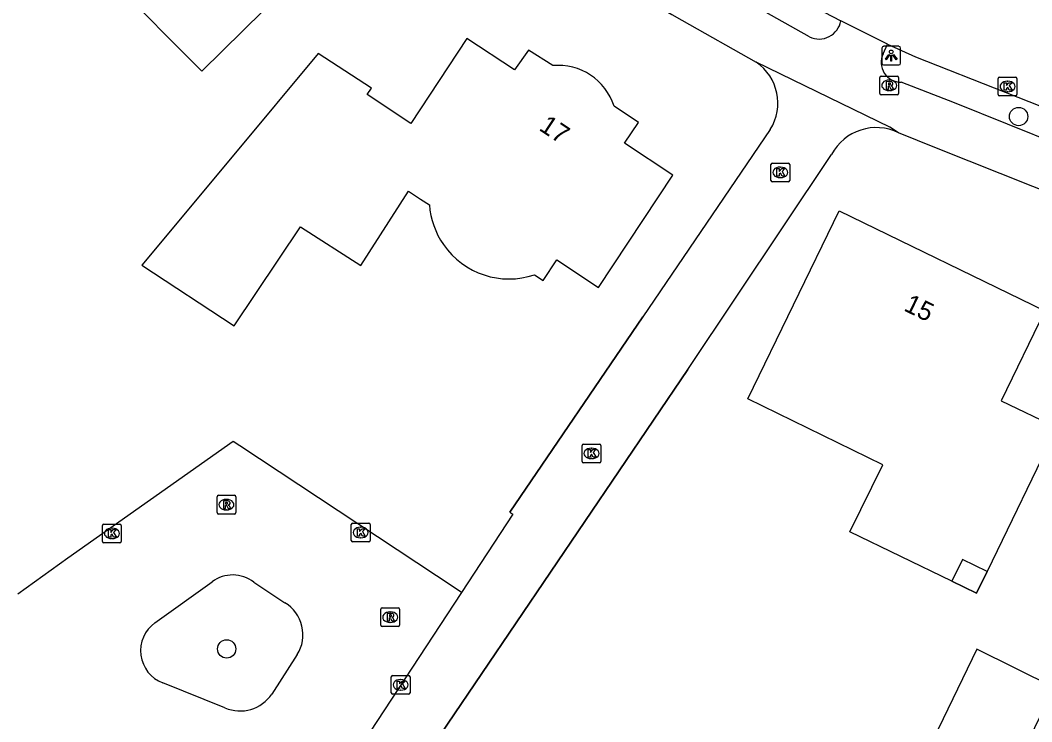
# Model space of a CAD drawing. Extents: x 157321 to 158827, y 386650 to 388532.
# Drawn here: x 158322.5 to 158376.5, y 387291.4 to 387328.9 of the extents above; entities that cross this region are included whole.
import ezdxf

# ---------------------------------------------------------------- set-up
doc = ezdxf.new("R2010")
doc.units = 0
for name, color, linetype in [('IMGEO_Boom', 7, 'Continuous'), ('IMGEO_Kolk', 7, 'Continuous'), ('IMGEO_Lichtpunt', 7, 'Continuous'), ('IMGEO_Muur', 7, 'Continuous'), ('IMGEO_Pand', 7, 'Continuous'), ('IMGEO_Pand_nummerreeks', 7, 'Continuous'), ('IMGEO_Pand_overbouw', 7, 'Continuous'), ('IMGEO_Rijbaan_lokaal_gesloten', 7, 'Continuous'), ('IMGEO_Rioolput', 7, 'Continuous'), ('IMGEO_Voetpad_open', 7, 'Continuous')]:
    doc.layers.add(name, color=color, linetype=linetype)

msp = doc.modelspace()

# ---------------------------------------------------------------- linework, layer by layer
at = {"layer": 'IMGEO_Boom'}
for centre in [(158375.792, 387323.709), (158333.553, 387295.288)]:
    msp.add_circle(centre, 0.489, dxfattribs=at)
at = {"layer": 'IMGEO_Kolk'}
for p, q in [((158374.704, 387324.886), (158374.704, 387325.738)), ((158374.779, 387325.812), (158375.631, 387325.812)), ((158375.192, 387325.592), (158375.217, 387325.592)), ((158375.705, 387325.738), (158375.705, 387324.886)), ((158375.215, 387325.032), (158375.19, 387325.032)), ((158375.631, 387324.812), (158374.779, 387324.812)), ((158362.585, 387320.301), (158362.585, 387321.153)), ((158362.66, 387321.227), (158363.512, 387321.227)), ((158363.586, 387321.153), (158363.586, 387320.301)), ((158363.073, 387321.007), (158363.098, 387321.007)), ((158363.512, 387320.227), (158362.66, 387320.227)), ((158363.096, 387320.447), (158363.071, 387320.447)), ((158352.512, 387305.299), (158352.512, 387306.151)), ((158352.587, 387306.225), (158353.439, 387306.225)), ((158353, 387306.005), (158353.025, 387306.005)), ((158353.513, 387306.151), (158353.513, 387305.299)), ((158353.023, 387305.445), (158352.998, 387305.445)), ((158353.439, 387305.225), (158352.587, 387305.225)), ((158326.932, 387301.029), (158326.932, 387301.881)), ((158327.007, 387301.955), (158327.859, 387301.955)), ((158327.42, 387301.735), (158327.445, 387301.735)), ((158327.933, 387301.881), (158327.933, 387301.029)), ((158340.202, 387301.078), (158340.202, 387301.93)), ((158340.277, 387302.004), (158341.129, 387302.004)), ((158340.69, 387301.784), (158340.715, 387301.784)), ((158341.203, 387301.93), (158341.203, 387301.078)), ((158327.443, 387301.175), (158327.418, 387301.175)), ((158340.713, 387301.224), (158340.688, 387301.224)), ((158327.859, 387300.955), (158327.007, 387300.955)), ((158341.129, 387301.004), (158340.277, 387301.004)), ((158342.333, 387292.943), (158342.333, 387293.795)), ((158342.408, 387293.869), (158343.26, 387293.869)), ((158342.821, 387293.649), (158342.846, 387293.649)), ((158343.334, 387293.795), (158343.334, 387292.943)), ((158342.844, 387293.089), (158342.819, 387293.089)), ((158343.26, 387292.869), (158342.408, 387292.869))]:
    msp.add_line(p, q, dxfattribs=at)
for points in [[(158374.704, 387324.886), (158374.704, 387325.738)], [(158374.779, 387325.812), (158375.631, 387325.812)], [(158375.025, 387325.512), (158375.148, 387325.512), (158375.148, 387325.361), (158375.278, 387325.512), (158375.442, 387325.512), (158375.296, 387325.361), (158375.449, 387325.112), (158375.297, 387325.112), (158375.212, 387325.276), (158375.148, 387325.209), (158375.148, 387325.112), (158375.025, 387325.112), (158375.025, 387325.512)], [(158375.705, 387325.738), (158375.705, 387324.886)], [(158375.631, 387324.812), (158374.779, 387324.812)], [(158362.585, 387320.301), (158362.585, 387321.153)], [(158362.66, 387321.227), (158363.512, 387321.227)], [(158363.586, 387321.153), (158363.586, 387320.301)], [(158362.906, 387320.927), (158363.029, 387320.927), (158363.029, 387320.776), (158363.159, 387320.927), (158363.323, 387320.927), (158363.177, 387320.776), (158363.33, 387320.527), (158363.178, 387320.527), (158363.093, 387320.691), (158363.029, 387320.624), (158363.029, 387320.527), (158362.906, 387320.527), (158362.906, 387320.927)], [(158363.512, 387320.227), (158362.66, 387320.227)], [(158352.512, 387305.299), (158352.512, 387306.151)], [(158352.587, 387306.225), (158353.439, 387306.225)], [(158353.513, 387306.151), (158353.513, 387305.299)], [(158352.833, 387305.925), (158352.956, 387305.925), (158352.956, 387305.774), (158353.086, 387305.925), (158353.25, 387305.925), (158353.104, 387305.774), (158353.257, 387305.525), (158353.105, 387305.525), (158353.02, 387305.689), (158352.956, 387305.622), (158352.956, 387305.525), (158352.833, 387305.525), (158352.833, 387305.925)], [(158353.439, 387305.225), (158352.587, 387305.225)], [(158326.932, 387301.029), (158326.932, 387301.881)], [(158327.007, 387301.955), (158327.859, 387301.955)], [(158327.253, 387301.655), (158327.376, 387301.655), (158327.376, 387301.504), (158327.506, 387301.655), (158327.67, 387301.655), (158327.524, 387301.504), (158327.677, 387301.255), (158327.525, 387301.255), (158327.44, 387301.419), (158327.376, 387301.352), (158327.376, 387301.255), (158327.253, 387301.255), (158327.253, 387301.655)], [(158327.933, 387301.881), (158327.933, 387301.029)], [(158340.202, 387301.078), (158340.202, 387301.93)], [(158340.277, 387302.004), (158341.129, 387302.004)], [(158340.523, 387301.704), (158340.646, 387301.704), (158340.646, 387301.553), (158340.776, 387301.704), (158340.94, 387301.704), (158340.794, 387301.553), (158340.947, 387301.304), (158340.795, 387301.304), (158340.71, 387301.468), (158340.646, 387301.401), (158340.646, 387301.304), (158340.523, 387301.304), (158340.523, 387301.704)], [(158341.203, 387301.93), (158341.203, 387301.078)], [(158327.859, 387300.955), (158327.007, 387300.955)], [(158341.129, 387301.004), (158340.277, 387301.004)], [(158342.333, 387292.943), (158342.333, 387293.795)], [(158342.408, 387293.869), (158343.26, 387293.869)], [(158342.654, 387293.569), (158342.777, 387293.569), (158342.777, 387293.418), (158342.907, 387293.569), (158343.071, 387293.569), (158342.925, 387293.418), (158343.078, 387293.169), (158342.926, 387293.169), (158342.841, 387293.333), (158342.777, 387293.266), (158342.777, 387293.169), (158342.654, 387293.169), (158342.654, 387293.569)], [(158343.334, 387293.795), (158343.334, 387292.943)], [(158343.26, 387292.869), (158342.408, 387292.869)]]:
    msp.add_lwpolyline(points, dxfattribs=at)
for centre, start, end in [((158374.781, 387325.736), 91.552, 178.448), ((158374.781, 387325.736), 91.552, 178.448), ((158375.629, 387325.736), 1.552, 88.448), ((158375.629, 387325.736), 1.552, 88.448), ((158374.781, 387324.888), 181.552, 268.448), ((158374.781, 387324.888), 181.552, 268.448), ((158375.629, 387324.888), 271.552, 358.448), ((158375.629, 387324.888), 271.552, 358.448), ((158362.662, 387321.151), 91.552, 178.448), ((158362.662, 387321.151), 91.552, 178.448), ((158363.51, 387321.151), 1.552, 88.448), ((158363.51, 387321.151), 1.552, 88.448), ((158362.662, 387320.303), 181.552, 268.448), ((158362.662, 387320.303), 181.552, 268.448), ((158363.51, 387320.303), 271.552, 358.448), ((158363.51, 387320.303), 271.552, 358.448), ((158352.589, 387306.149), 91.552, 178.448), ((158352.589, 387306.149), 91.552, 178.448), ((158353.437, 387306.149), 1.552, 88.448), ((158353.437, 387306.149), 1.552, 88.448), ((158352.589, 387305.301), 181.552, 268.448), ((158352.589, 387305.301), 181.552, 268.448), ((158353.437, 387305.301), 271.552, 358.448), ((158353.437, 387305.301), 271.552, 358.448), ((158327.009, 387301.879), 91.552, 178.448), ((158327.009, 387301.879), 91.552, 178.448), ((158327.857, 387301.879), 1.552, 88.448), ((158327.857, 387301.879), 1.552, 88.448), ((158340.279, 387301.928), 91.552, 178.448), ((158340.279, 387301.928), 91.552, 178.448), ((158341.127, 387301.928), 1.552, 88.448), ((158341.127, 387301.928), 1.552, 88.448), ((158327.009, 387301.031), 181.552, 268.448), ((158327.009, 387301.031), 181.552, 268.448), ((158327.857, 387301.031), 271.552, 358.448), ((158327.857, 387301.031), 271.552, 358.448), ((158340.279, 387301.08), 181.552, 268.448), ((158340.279, 387301.08), 181.552, 268.448), ((158341.127, 387301.08), 271.552, 358.448), ((158341.127, 387301.08), 271.552, 358.448), ((158342.41, 387293.793), 91.552, 178.448), ((158342.41, 387293.793), 91.552, 178.448), ((158343.258, 387293.793), 1.552, 88.448), ((158343.258, 387293.793), 1.552, 88.448), ((158342.41, 387292.945), 181.552, 268.448), ((158342.41, 387292.945), 181.552, 268.448), ((158343.258, 387292.945), 271.552, 358.448), ((158343.258, 387292.945), 271.552, 358.448)]:
    msp.add_arc(centre, 0.0765, start, end, dxfattribs=at)
for centre, major_axis, ratio, start_param, end_param in [((158375.191, 387325.312), (-0.387, 0.002), 0.722429, 4.712389, 7.853982), ((158375.216, 387325.312), (-0.39, 0.002), 0.717154, 1.570796, 4.712389), ((158363.072, 387320.727), (-0.387, 0.002), 0.722429, 4.712389, 7.853982), ((158363.097, 387320.727), (-0.39, 0.002), 0.717154, 1.570796, 4.712389), ((158352.999, 387305.725), (-0.387, 0.002), 0.722429, 4.712389, 7.853982), ((158353.024, 387305.725), (-0.39, 0.002), 0.717154, 1.570796, 4.712389), ((158327.419, 387301.455), (-0.387, 0.002), 0.722429, 4.712389, 7.853982), ((158327.444, 387301.455), (-0.39, 0.002), 0.717154, 1.570796, 4.712389), ((158340.689, 387301.504), (-0.387, 0.002), 0.722429, 4.712389, 7.853982), ((158340.714, 387301.504), (-0.39, 0.002), 0.717154, 1.570796, 4.712389), ((158342.82, 387293.369), (-0.387, 0.002), 0.722429, 4.712389, 7.853982), ((158342.845, 387293.369), (-0.39, 0.002), 0.717154, 1.570796, 4.712389)]:
    msp.add_ellipse(centre, major_axis=major_axis, ratio=ratio, start_param=start_param, end_param=end_param, dxfattribs=at)
at = {"layer": 'IMGEO_Lichtpunt'}
for p, q in [((158368.5, 387327.361), (158368.5, 387326.554)), ((158368.5, 387327.361), (158368.5, 387326.554)), ((158369.402, 387327.456), (158368.594, 387327.456)), ((158369.402, 387327.456), (158368.594, 387327.456)), ((158369.496, 387326.554), (158369.496, 387327.361)), ((158369.496, 387326.554), (158369.496, 387327.361)), ((158368.594, 387326.46), (158369.402, 387326.46)), ((158368.594, 387326.46), (158369.402, 387326.46))]:
    msp.add_line(p, q, dxfattribs=at)
for points in [[(158368.874, 387327.025), (158368.913, 387326.997), (158368.725, 387326.735), (158368.687, 387326.762), (158368.874, 387327.025)], [(158368.976, 387326.977), (158369.023, 387326.977), (158369.023, 387326.655), (158368.976, 387326.655), (158368.976, 387326.977)], [(158369.086, 387326.997), (158369.124, 387327.024), (158369.311, 387326.762), (158369.272, 387326.734), (158369.086, 387326.997)]]:
    msp.add_lwpolyline(points, dxfattribs=at)
msp.add_circle((158368.999, 387327.159), 0.0994, dxfattribs=at)
for centre, start, end in [((158368.594, 387327.361), 90, 180), ((158368.594, 387327.361), 90, 180), ((158369.402, 387327.361), 0, 90), ((158369.402, 387327.361), 0, 90), ((158368.594, 387326.554), 180, 270), ((158368.594, 387326.554), 180, 270), ((158369.402, 387326.554), 270, 0), ((158369.402, 387326.554), 270, 360)]:
    msp.add_arc(centre, 0.0946, start, end, dxfattribs=at)
at = {"layer": 'IMGEO_Muur'}
for points in [[(158348.662, 387302.58), (158355.756, 387313.02)], [(158358.144, 387310.21), (158339.843, 387283.161)]]:
    msp.add_lwpolyline(points, dxfattribs=at)
at = {"layer": 'IMGEO_Pand'}
for points in [[(158322.666, 387335.764), (158327.042, 387340.108), (158330.59, 387343.63), (158335.702, 387338.475), (158334.694, 387337.485), (158336.562, 387335.655), (158337.525, 387336.644), (158340.16, 387334), (158336.612, 387330.478), (158332.23, 387326.13), (158322.666, 387335.764)], [(158350.951, 387326.424), (158349.655, 387327.25), (158348.91, 387326.194), (158346.371, 387327.867), (158343.369, 387323.337), (158341.044, 387324.879), (158341.27, 387325.22), (158338.44, 387327.08), (158333.938, 387321.67), (158329.025, 387315.766), (158333.95, 387312.542), (158337.499, 387317.818), (158340.705, 387315.756), (158343.252, 387319.717), (158343.572, 387319.511), (158343.9, 387319.3), (158344.37, 387319)], [(158354.765, 387322.292), (158355.516, 387323.384), (158354.215, 387324.267)], [(158349.98, 387315.26), (158350.44, 387314.96), (158351.17, 387316.062), (158353.394, 387314.587), (158357.352, 387320.583), (158354.765, 387322.292)], [(158374.866, 387308.535), (158377.828, 387307.101), (158374.109, 387299.425), (158373.55, 387298.27), (158372.236, 387298.905), (158366.8, 387301.53), (158368.56, 387305.11), (158361.35, 387308.64), (158366.229, 387318.668), (158377.194, 387313.339), (158374.866, 387308.535)], [(158377.69, 387293.23), (158373.568, 387295.268), (158368.941, 387285.696), (158373.08, 387283.69), (158377.69, 387293.23)]]:
    msp.add_lwpolyline(points, dxfattribs=at)
for centre, radius, start, end in [((158351.247, 387323.324), 3.114, 17.6295, 95.4534), ((158348.527, 387319.267), 4.166, 183.6723, 215.1233), ((158348.619, 387319.291), 4.254, 214.6782, 288.6643)]:
    msp.add_arc(centre, radius, start, end, dxfattribs=at)
at = {"layer": 'IMGEO_Pand_overbouw'}
msp.add_lwpolyline([(158374.109, 387299.425), (158372.801, 387300.057), (158372.236, 387298.905), (158373.55, 387298.27)], close=True, dxfattribs=at)
at = {"layer": 'IMGEO_Rijbaan_lokaal_gesloten'}
for points in [[(158368.804, 387327.575), (158366.313, 387328.816)], [(158368.804, 387327.575), (158370.298, 387326.889), (158375.084, 387325.001), (158381.482, 387322.487)], [(158346.076, 387298.308), (158345.789, 387298.498), (158334.261, 387306.137), (158333.896, 387306.356), (158325.082, 387300.136), (158322.419, 387298.22)], [(158329.729, 387296.685), (158332.775, 387298.876)], [(158335.005, 387298.85), (158336.661, 387297.755)], [(158346.076, 387298.308), (158340.061, 387289.14)], [(158337.32, 387294.986), (158335.957, 387292.881)], [(158333.464, 387292.147), (158330.142, 387293.475)]]:
    msp.add_lwpolyline(points, dxfattribs=at)
for centre, radius, start, end in [((158420.019, 387434.787), 118.803, 235.40154, 243.12416), ((158333.873, 387297.378), 1.857, 52.4316, 126.2324), ((158335.616, 387296.043), 2.005, 328.1689, 58.6049), ((158330.806, 387295.192), 1.841, 125.798, 248.8648), ((158334.272, 387294.002), 2.024, 246.4589, 326.3525)]:
    msp.add_arc(centre, radius, start, end, dxfattribs=at)
at = {"layer": 'IMGEO_Rioolput'}
for p, q in [((158368.394, 387324.945), (158368.394, 387325.797)), ((158368.469, 387325.871), (158369.321, 387325.871)), ((158368.882, 387325.651), (158368.907, 387325.651)), ((158369.395, 387325.797), (158369.395, 387324.945)), ((158369.321, 387324.871), (158368.469, 387324.871)), ((158368.905, 387325.091), (158368.88, 387325.091)), ((158333.039, 387302.563), (158333.039, 387303.415)), ((158333.114, 387303.489), (158333.966, 387303.489)), ((158333.527, 387303.269), (158333.552, 387303.269)), ((158334.04, 387303.415), (158334.04, 387302.563)), ((158333.55, 387302.709), (158333.525, 387302.709)), ((158333.966, 387302.489), (158333.114, 387302.489)), ((158341.776, 387296.56), (158341.776, 387297.412)), ((158341.851, 387297.486), (158342.703, 387297.486)), ((158342.777, 387297.412), (158342.777, 387296.56)), ((158342.264, 387297.266), (158342.289, 387297.266)), ((158342.703, 387296.486), (158341.851, 387296.486)), ((158342.287, 387296.706), (158342.262, 387296.706))]:
    msp.add_line(p, q, dxfattribs=at)
for points in [[(158368.394, 387324.945), (158368.394, 387325.797)], [(158368.469, 387325.871), (158369.321, 387325.871)], [(158368.983, 387325.569), (158368.731, 387325.571), (158368.731, 387325.171)], [(158368.909, 387325.49), (158368.855, 387325.49), (158368.855, 387325.409)], [(158368.855, 387325.409), (158368.907, 387325.409)], [(158369.395, 387325.797), (158369.395, 387324.945)], [(158369.321, 387324.871), (158368.469, 387324.871)], [(158368.731, 387325.171), (158368.855, 387325.171), (158368.855, 387325.333), (158368.866, 387325.333)], [(158368.913, 387325.304), (158368.984, 387325.171), (158369.124, 387325.171), (158369.059, 387325.297)], [(158333.039, 387302.563), (158333.039, 387303.415)], [(158333.114, 387303.489), (158333.966, 387303.489)], [(158334.04, 387303.415), (158334.04, 387302.563)], [(158333.628, 387303.187), (158333.376, 387303.189), (158333.376, 387302.789)], [(158333.376, 387302.789), (158333.5, 387302.789), (158333.5, 387302.951), (158333.511, 387302.951)], [(158333.554, 387303.108), (158333.5, 387303.108), (158333.5, 387303.027)], [(158333.5, 387303.027), (158333.552, 387303.027)], [(158333.558, 387302.922), (158333.629, 387302.789), (158333.769, 387302.789), (158333.704, 387302.915)], [(158333.966, 387302.489), (158333.114, 387302.489)], [(158341.776, 387296.56), (158341.776, 387297.412)], [(158341.851, 387297.486), (158342.703, 387297.486)], [(158342.777, 387297.412), (158342.777, 387296.56)], [(158342.365, 387297.184), (158342.113, 387297.186), (158342.113, 387296.786)], [(158342.113, 387296.786), (158342.237, 387296.786), (158342.237, 387296.948), (158342.248, 387296.948)], [(158342.291, 387297.105), (158342.237, 387297.105), (158342.237, 387297.024)], [(158342.237, 387297.024), (158342.289, 387297.024)], [(158342.295, 387296.919), (158342.366, 387296.786), (158342.506, 387296.786), (158342.441, 387296.912)], [(158342.703, 387296.486), (158341.851, 387296.486)]]:
    msp.add_lwpolyline(points, dxfattribs=at)
for centre, radius, start, end in [((158368.471, 387325.795), 0.0765, 91.552, 178.448), ((158368.471, 387325.795), 0.0765, 91.552, 178.448), ((158368.891, 387325.598), 0.19, 274.7715, 282.9687), ((158368.915, 387325.394), 0.0964, 77.0061, 93.1865), ((158368.929, 387325.451), 0.0378, 276.6634, 79.6772), ((158368.982, 387325.459), 0.109, 350.3612, 89.416), ((158368.98, 387325.459), 0.112, 277.5842, 350.9817), ((158369.319, 387325.795), 0.0765, 1.552, 88.448), ((158369.319, 387325.795), 0.0765, 1.552, 88.448), ((158368.471, 387324.947), 0.0765, 181.552, 268.448), ((158368.471, 387324.947), 0.0765, 181.552, 268.448), ((158368.865, 387325.28), 0.0533, 26.0293, 88.6989), ((158368.964, 387325.244), 0.108, 29.5134, 73.7905), ((158369.319, 387324.947), 0.0765, 271.552, 358.448), ((158369.319, 387324.947), 0.0765, 271.552, 358.448), ((158333.116, 387303.413), 0.0765, 91.552, 178.448), ((158333.116, 387303.413), 0.0765, 91.552, 178.448), ((158333.964, 387303.413), 0.0765, 1.552, 88.448), ((158333.964, 387303.413), 0.0765, 1.552, 88.448), ((158333.51, 387302.898), 0.0533, 26.0293, 88.6989), ((158333.536, 387303.216), 0.19, 274.7715, 282.9687), ((158333.56, 387303.012), 0.0964, 77.0061, 93.1865), ((158333.574, 387303.069), 0.0378, 276.6634, 79.6772), ((158333.627, 387303.077), 0.109, 350.3612, 89.416), ((158333.625, 387303.077), 0.112, 277.5842, 350.9817), ((158333.609, 387302.862), 0.108, 29.5134, 73.7905), ((158333.116, 387302.565), 0.0765, 181.552, 268.448), ((158333.116, 387302.565), 0.0765, 181.552, 268.448), ((158333.964, 387302.565), 0.0765, 271.552, 358.448), ((158333.964, 387302.565), 0.0765, 271.552, 358.448), ((158341.853, 387297.41), 0.0765, 91.552, 178.448), ((158341.853, 387297.41), 0.0765, 91.552, 178.448), ((158342.701, 387297.41), 0.0765, 1.552, 88.448), ((158342.701, 387297.41), 0.0765, 1.552, 88.448), ((158342.247, 387296.895), 0.0533, 26.0293, 88.6989), ((158342.273, 387297.213), 0.19, 274.7715, 282.9687), ((158342.297, 387297.009), 0.0964, 77.0061, 93.1865), ((158342.311, 387297.066), 0.0378, 276.6634, 79.6772), ((158342.364, 387297.074), 0.109, 350.3612, 89.416), ((158342.362, 387297.074), 0.112, 277.5842, 350.9817), ((158342.346, 387296.859), 0.108, 29.5134, 73.7905), ((158341.853, 387296.562), 0.0765, 181.552, 268.448), ((158341.853, 387296.562), 0.0765, 181.552, 268.448), ((158342.701, 387296.562), 0.0765, 271.552, 358.448), ((158342.701, 387296.562), 0.0765, 271.552, 358.448)]:
    msp.add_arc(centre, radius, start, end, dxfattribs=at)
for centre, major_axis, ratio, start_param, end_param in [((158368.881, 387325.371), (-0.387, 0.002), 0.722429, 4.712389, 7.853982), ((158368.906, 387325.371), (-0.39, 0.002), 0.717154, 1.570796, 4.712389), ((158333.526, 387302.989), (-0.387, 0.002), 0.722429, 4.712389, 7.853982), ((158333.551, 387302.989), (-0.39, 0.002), 0.717154, 1.570796, 4.712389), ((158342.263, 387296.986), (-0.387, 0.002), 0.722429, 4.712389, 7.853982), ((158342.288, 387296.986), (-0.39, 0.002), 0.717154, 1.570796, 4.712389)]:
    msp.add_ellipse(centre, major_axis=major_axis, ratio=ratio, start_param=start_param, end_param=end_param, dxfattribs=at)
at = {"layer": 'IMGEO_Voetpad_open'}
for points in [[(158364.645, 387327.956), (158359.135, 387331.078)], [(158357.832, 387328.85), (158361.802, 387326.604)], [(158368.569, 387327.06), (158368.804, 387327.575)], [(158369.396, 387322.841), (158368.923, 387323.144), (158361.802, 387326.604)], [(158380.853, 387321.02), (158372.375, 387324.438), (158369.535, 387325.541)], [(158362.549, 387323.018), (158355.756, 387313.02), (158348.662, 387302.58), (158348.816, 387302.473), (158346.076, 387298.308)], [(158445.012, 387292.709), (158371.421, 387322.022), (158369.396, 387322.841)], [(158339.843, 387283.161), (158358.144, 387310.21), (158365.821, 387321.683)]]:
    msp.add_lwpolyline(points, dxfattribs=at)
for centre, radius, start, end in [((158404.858, 387411.481), 95.075, 228.33742, 240.35569), ((158365.146, 387329.032), 1.187, 245.0221, 349.5281), ((158369.524, 387326.601), 1.06, 154.3316, 270.5766), ((158360.308, 387324.422), 2.644, 327.9307, 55.6033), ((158368.204, 387320.425), 2.694, 63.7331, 152.1628)]:
    msp.add_arc(centre, radius, start, end, dxfattribs=at)

# ---------------------------------------------------------------- texts
at = {"layer": 'IMGEO_Pand_nummerreeks'}
for s, rotation, p in [('17', 326.5393, (158350.161, 387323.014)), ('15', 334.0794, (158369.617, 387313.375))]:
    msp.add_text(s, height=1, rotation=rotation, dxfattribs=at).set_placement(p)

doc.saveas('drawing.dxf')
